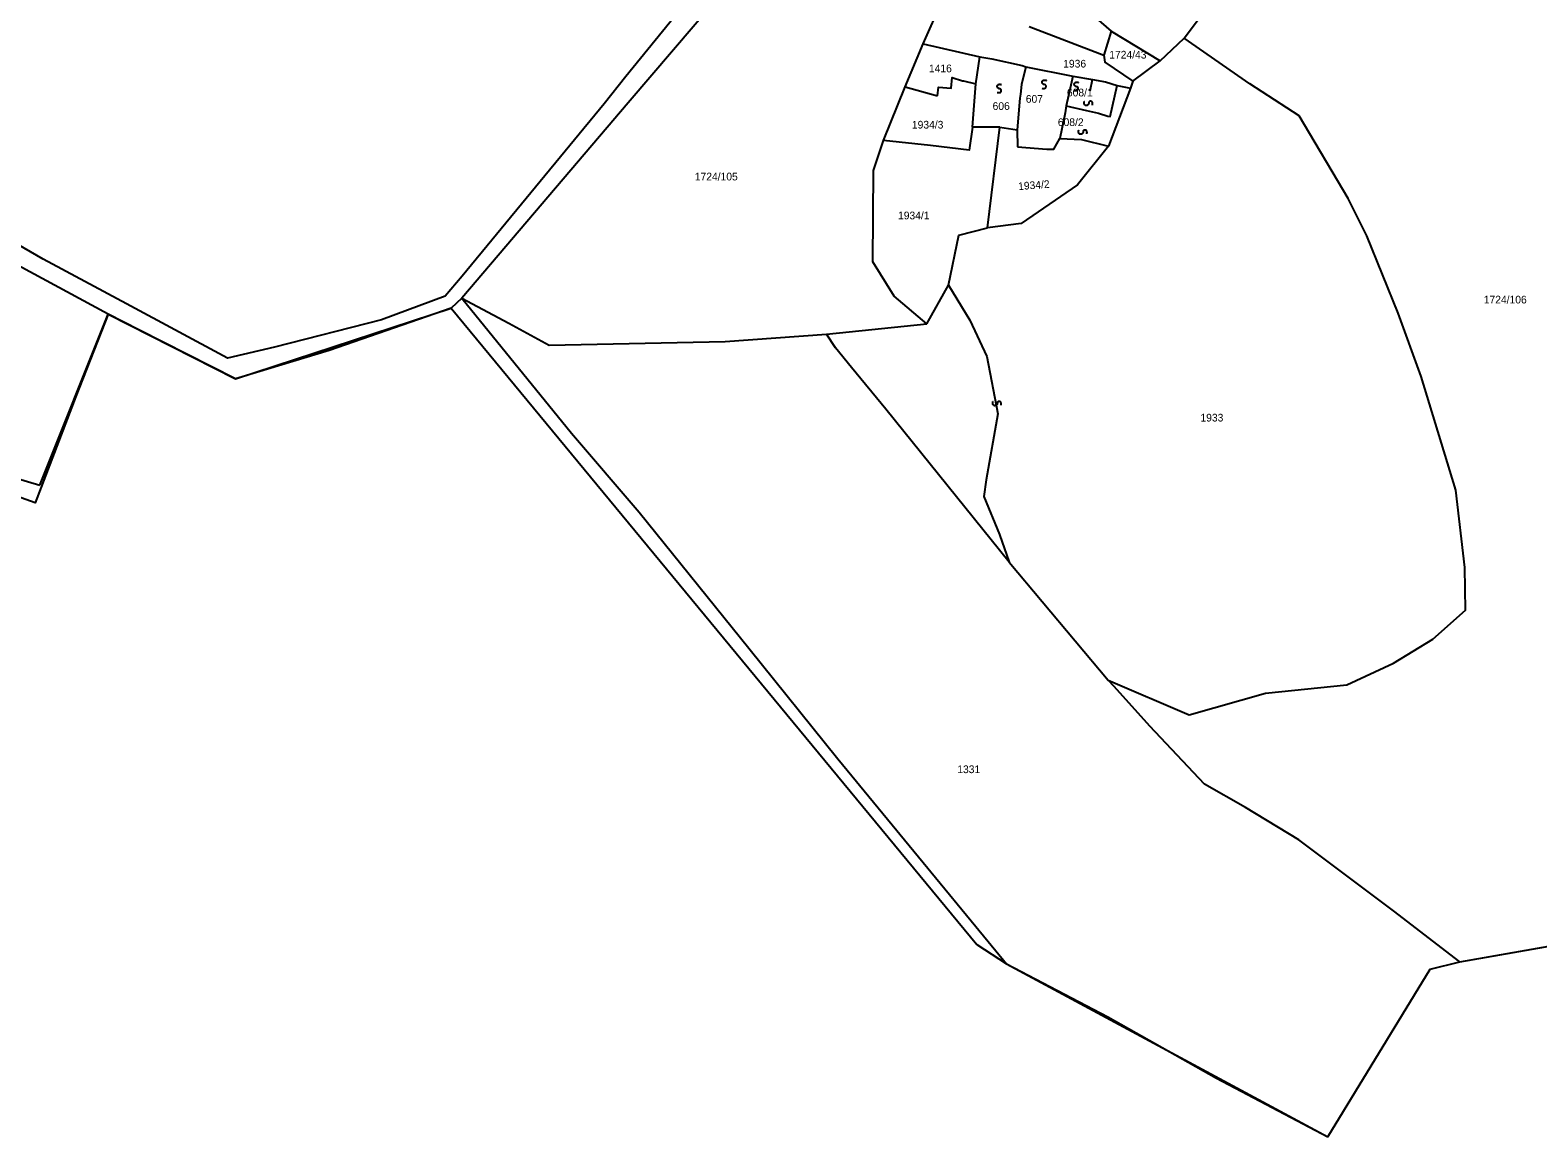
# Model space of a CAD drawing. Extents: x -581999 to -572728, y -1219553 to -1212032.
# Drawn here: x -578351.7 to -577960.1, y -1216342.2 to -1216054.7 of the extents above; entities that cross this region are included whole.
import ezdxf

# ---------------------------------------------------------------- set-up
doc = ezdxf.new("R2010")
doc.units = 0
for name, color, linetype in [('Vrstva 1', 7, 'Continuous'), ('Vrstva 2', 7, 'Continuous'), ('Vrstva 4', 7, 'Continuous'), ('Vrstva 6', 7, 'Continuous'), ('Vrstva 63', 7, 'Continuous')]:
    doc.layers.add(name, color=color, linetype=linetype)

msp = doc.modelspace()

# ---------------------------------------------------------------- linework, layer by layer
at = {"layer": 'Vrstva 1'}
for p, q in [((-578080.891, -1216066.651), (-578081.425, -1216068.986)), ((-578081.425, -1216068.986), (-578082.626, -1216074.337)), ((-578082.626, -1216074.337), (-578082.894, -1216076.194)), ((-578082.626, -1216074.337), (-578077.348, -1216075.538))]:
    msp.add_line(p, q, dxfattribs=at)
for points in [[(-578173.391, -1216037.585), (-578196.969, -1216066.719), (-578202.608, -1216073.8)], [(-578167.767, -1216039.989), (-578196.405, -1216073.521)], [(-578085.808, -1216041.924), (-578070.933, -1216054.928)], [(-578051.949, -1216056.79), (-578041.233, -1216042.358)], [(-578092.185, -1216053.686), (-578072.802, -1216061.136)], [(-578070.933, -1216054.928), (-578072.802, -1216061.136)], [(-578071.712, -1216223.55), (-578050.692, -1216232.544), (-578030.788, -1216226.916), (-578009.705, -1216224.733), (-577997.608, -1216219.103), (-577987.319, -1216212.898), (-577978.833, -1216205.355), (-577979.022, -1216194.242), (-577981.352, -1216174.17), (-577990.415, -1216144.679), (-577996.372, -1216128.226), (-578004.489, -1216108.081), (-578009.323, -1216098.414), (-578022.115, -1216076.923), (-578034.859, -1216068.58), (-578051.949, -1216056.79)], [(-578070.933, -1216054.928), (-578058.161, -1216062.613)], [(-578058.161, -1216062.613), (-578051.949, -1216056.79)], [(-578124.455, -1216069.37), (-578119.764, -1216058.27)], [(-578119.764, -1216058.27), (-578104.994, -1216061.641)], [(-578106.055, -1216068.628), (-578104.994, -1216061.641)], [(-578104.994, -1216061.641), (-578101.911, -1216062.105), (-578094.037, -1216063.857)], [(-578093.084, -1216064.242), (-578094.171, -1216068.805), (-578094.501, -1216071.272)], [(-578094.037, -1216063.857), (-578093.084, -1216064.242), (-578080.891, -1216066.651)], [(-578072.802, -1216061.136), (-578072.541, -1216062.991), (-578065.296, -1216067.905)], [(-578065.296, -1216067.905), (-578058.161, -1216062.613)], [(-578116.024, -1216071.774), (-578115.755, -1216069.519), (-578112.454, -1216069.789), (-578112.186, -1216067.003), (-578109.547, -1216067.803), (-578109.282, -1216067.803), (-578106.055, -1216068.628)], [(-578106.963, -1216079.892), (-578106.055, -1216068.628)], [(-578080.891, -1216066.651), (-578075.747, -1216067.52)], [(-578075.747, -1216067.52), (-578072.413, -1216068.099)], [(-578072.413, -1216068.099), (-578069.366, -1216069.06)], [(-578065.296, -1216067.905), (-578065.937, -1216069.734)], [(-578118.805, -1216130.994), (-578127.306, -1216123.765), (-578132.819, -1216114.859), (-578132.684, -1216091.119), (-578130.043, -1216083.32), (-578124.455, -1216069.37)], [(-578124.455, -1216069.37), (-578116.024, -1216071.774)], [(-578094.501, -1216071.272), (-578094.625, -1216072.378), (-578095.308, -1216080.61)], [(-578071.808, -1216077.004), (-578071.148, -1216077.138), (-578069.366, -1216069.06)], [(-578065.937, -1216069.734), (-578071.619, -1216084.818)], [(-578069.366, -1216069.06), (-578065.937, -1216069.734)], [(-578196.405, -1216073.521), (-578239.633, -1216124.332)], [(-578202.608, -1216073.8), (-578239.531, -1216118.586)], [(-578082.894, -1216076.194), (-578084.257, -1216082.825)], [(-578077.348, -1216075.538), (-578074.182, -1216076.205)], [(-578074.182, -1216076.205), (-578071.808, -1216077.004)], [(-578106.963, -1216079.892), (-578107.832, -1216085.827), (-578117.838, -1216084.665), (-578130.043, -1216083.32)], [(-578099.815, -1216079.901), (-578106.963, -1216079.892)], [(-578103.008, -1216106.028), (-578099.815, -1216079.901)], [(-578099.815, -1216079.901), (-578095.308, -1216080.61)], [(-578095.308, -1216080.61), (-578095.22, -1216085.013)], [(-578087.664, -1216085.605), (-578085.788, -1216085.599), (-578084.257, -1216082.825)], [(-578084.257, -1216082.825), (-578078.636, -1216083.119)], [(-578078.636, -1216083.119), (-578071.619, -1216084.818)], [(-578071.619, -1216084.818), (-578079.642, -1216094.858), (-578094.335, -1216104.89), (-578103.008, -1216106.028)], [(-578095.22, -1216085.013), (-578087.664, -1216085.605)], [(-578326.718, -1216125.807), (-578348.362, -1216114.208), (-578354.9, -1216110.4), (-578367.317, -1216105.978), (-578380.597, -1216102.705), (-578399.615, -1216099.233), (-578414.467, -1216095.958)], [(-578113.166, -1216120.952), (-578110.504, -1216107.896), (-578103.008, -1216106.028)], [(-578331.465, -1216128.501), (-578358.202, -1216114.006)], [(-578239.531, -1216118.586), (-578243.894, -1216123.788), (-578260.504, -1216129.899), (-578288.286, -1216137.054), (-578300.471, -1216139.913), (-578326.718, -1216125.807)], [(-578118.805, -1216130.994), (-578113.166, -1216120.952)], [(-578239.633, -1216124.332), (-578242.37, -1216126.948), (-578274.064, -1216137.929), (-578292.969, -1216143.656)], [(-578239.633, -1216124.332), (-578227.416, -1216130.786), (-578216.93, -1216136.541), (-578171.183, -1216135.523), (-578144.83, -1216133.647)], [(-578239.633, -1216124.332), (-578211.074, -1216159.369), (-578193.554, -1216179.866)], [(-578331.465, -1216128.501), (-578339.85, -1216149.839), (-578350.454, -1216177.45), (-578382.446, -1216166.028), (-578398.686, -1216162.087), (-578408.932, -1216158.93)], [(-578292.969, -1216143.656), (-578298.375, -1216145.277), (-578323.476, -1216132.515), (-578331.465, -1216128.501)], [(-578144.83, -1216133.647), (-578118.805, -1216130.994)], [(-578142.552, -1216137.17), (-578144.83, -1216133.647)], [(-578097.407, -1216192.937), (-578129.443, -1216153.123), (-578138.366, -1216142.342), (-578142.552, -1216137.17)], [(-577980.317, -1216296.705), (-577942.961, -1216290.149), (-577946.419, -1216286.472), (-577948.676, -1216264.916), (-577936.971, -1216211.877), (-577923.354, -1216152.76)], [(-578193.554, -1216179.866), (-578165.035, -1216215.228), (-578141.945, -1216243.96), (-578120.965, -1216269.438), (-578102.834, -1216291.481), (-578098.084, -1216297.214), (-578071.746, -1216311.065), (-578043.566, -1216326.952), (-578014.62, -1216342.207)], [(-578097.407, -1216192.937), (-578071.712, -1216223.55)], [(-577980.317, -1216296.705), (-577997.588, -1216283.448), (-578022.16, -1216265.053), (-578036.033, -1216256.641), (-578046.645, -1216250.571), (-578060.891, -1216235.469), (-578070.105, -1216225.239), (-578071.712, -1216223.55)], [(-578014.62, -1216342.207), (-577988.033, -1216298.64), (-577980.317, -1216296.705)]]:
    msp.add_lwpolyline(points, dxfattribs=at)
at = {"layer": 'Vrstva 4'}
msp.add_line((-578076.334, -1216070.445), (-578075.747, -1216067.52), dxfattribs=at)
for points in [[(-578119.764, -1216058.27), (-578114.787, -1216047.168), (-578129.325, -1216036.021)], [(-578113.166, -1216120.952), (-578107.655, -1216130.047), (-578103.205, -1216139.496), (-578100.374, -1216154.326), (-578103.359, -1216171.54), (-578104.034, -1216175.844), (-578099.956, -1216185.697), (-578097.407, -1216192.937)]]:
    msp.add_lwpolyline(points, dxfattribs=at)
at = {"layer": 'Vrstva 6'}
for points in [[(-578100.495, -1216070.865), (-578099.654, -1216071.017), (-578099.391, -1216070.303), (-578099.623, -1216069.969), (-578100.035, -1216069.896), (-578100.331, -1216069.724), (-578100.481, -1216069.463), (-578100.509, -1216069.234), (-578100.435, -1216068.976), (-578100.154, -1216068.74), (-578099.542, -1216068.742), (-578099.379, -1216068.824)], [(-578088.857, -1216069.771), (-578088.016, -1216069.923), (-578087.753, -1216069.209), (-578087.985, -1216068.875), (-578088.397, -1216068.802), (-578088.693, -1216068.63), (-578088.843, -1216068.369), (-578088.871, -1216068.14), (-578088.797, -1216067.882), (-578088.516, -1216067.646), (-578087.904, -1216067.648), (-578087.741, -1216067.73)], [(-578080.493, -1216070.318), (-578079.652, -1216070.47), (-578079.389, -1216069.756), (-578079.621, -1216069.422), (-578080.033, -1216069.349), (-578080.329, -1216069.177), (-578080.479, -1216068.916), (-578080.507, -1216068.687), (-578080.433, -1216068.429), (-578080.152, -1216068.193), (-578079.54, -1216068.195), (-578079.377, -1216068.277)], [(-578075.758, -1216074.153), (-578075.663, -1216073.302), (-578076.393, -1216073.09), (-578076.71, -1216073.344), (-578076.755, -1216073.76), (-578076.906, -1216074.067), (-578077.155, -1216074.234), (-578077.382, -1216074.278), (-578077.645, -1216074.222), (-578077.9, -1216073.958), (-578077.94, -1216073.348), (-578077.87, -1216073.179)], [(-578077.213, -1216081.626), (-578077.118, -1216080.775), (-578077.848, -1216080.563), (-578078.165, -1216080.817), (-578078.21, -1216081.233), (-578078.361, -1216081.54), (-578078.61, -1216081.707), (-578078.837, -1216081.751), (-578079.1, -1216081.695), (-578079.355, -1216081.431), (-578079.395, -1216080.821), (-578079.325, -1216080.652)], [(-578099.502, -1216152.134), (-578099.407, -1216151.283), (-578100.137, -1216151.071), (-578100.454, -1216151.325), (-578100.499, -1216151.741), (-578100.65, -1216152.048), (-578100.899, -1216152.215), (-578101.126, -1216152.259), (-578101.389, -1216152.203), (-578101.644, -1216151.939), (-578101.684, -1216151.329), (-578101.614, -1216151.16)]]:
    msp.add_open_spline(points, degree=2, dxfattribs=at)
at = {"layer": 'Vrstva 63'}
for p, q in [((-578298.375, -1216145.277), (-578242.37, -1216126.948)), ((-578242.37, -1216126.948), (-578105.818, -1216292.232)), ((-578349.238, -1216172.932), (-578331.465, -1216128.501)), ((-578331.465, -1216128.501), (-578298.375, -1216145.277)), ((-578422.623, -1216151.047), (-578349.238, -1216172.932)), ((-577980.317, -1216296.705), (-577942.961, -1216290.149)), ((-578105.818, -1216292.232), (-578098.084, -1216297.214)), ((-578098.084, -1216297.214), (-578014.62, -1216342.207)), ((-578014.62, -1216342.207), (-577988.033, -1216298.64)), ((-577988.033, -1216298.64), (-577980.317, -1216296.705))]:
    msp.add_line(p, q, dxfattribs=at)

# ---------------------------------------------------------------- texts
at = {"layer": 'Vrstva 2'}
for s, p in [('1724/43', (-578071.413, -1216062.048)), ('1416', (-578118.263, -1216065.621)), ('1936', (-578083.378, -1216064.386)), ('607', (-578093.097, -1216073.541)), ('608/1', (-578082.415, -1216071.886)), ('606', (-578101.72, -1216075.402)), ('1934/3', (-578122.682, -1216080.239)), ('608/2', (-578084.768, -1216079.589)), ('1724/105', (-578179.079, -1216093.714)), ('1934/1', (-578126.288, -1216103.822)), ('1724/106', (-577974.127, -1216125.682)), ('1933', (-578047.726, -1216156.351)), ('1331', (-578110.89, -1216247.706))]:
    msp.add_text(s, height=2, dxfattribs=at).set_placement(p)
msp.add_text('1934/2', height=2, rotation=4.31883, dxfattribs=at).set_placement((-578095.005, -1216096.243))

doc.saveas('drawing.dxf')
